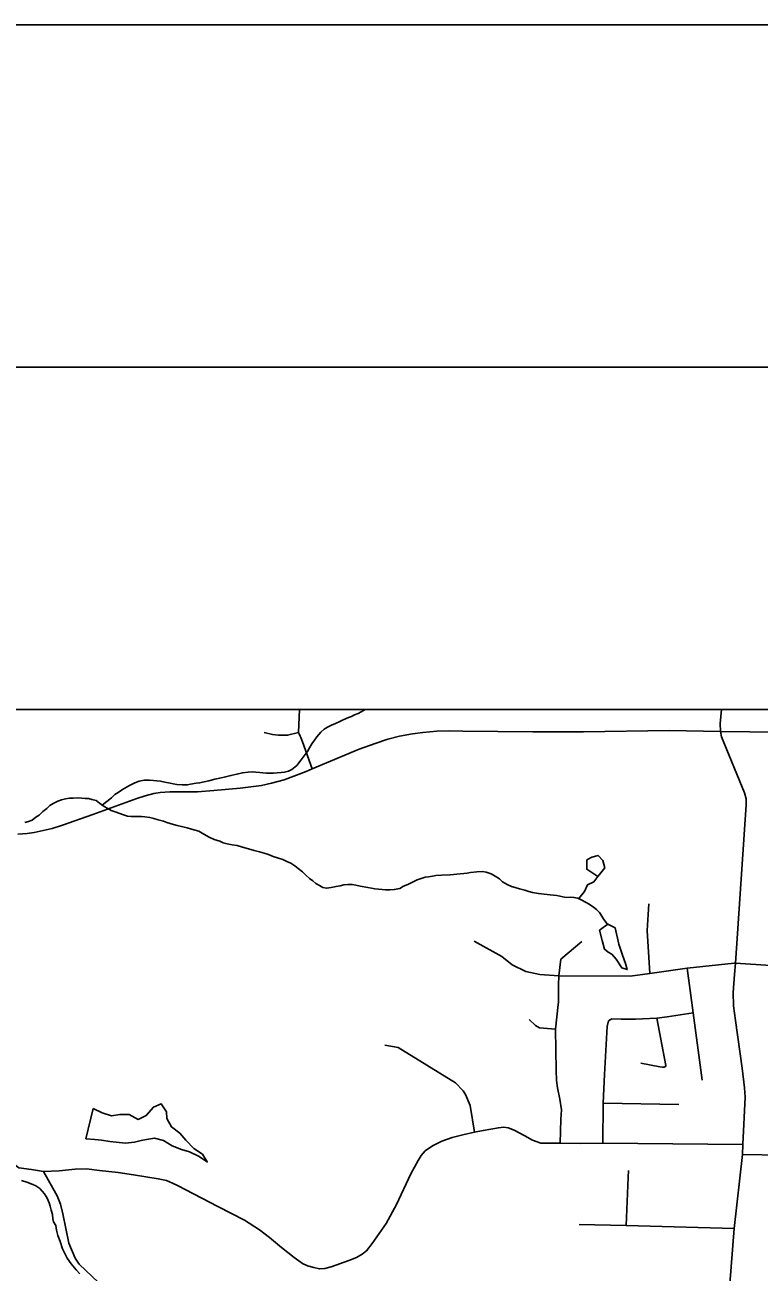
# Model space of a CAD drawing. Extents: x 0 to 69.5, y -4.5 to 22.
# Drawn here: x 4.328 to 5.399, y 20.179 to 22 of the extents above; entities that cross this region are included whole.
import ezdxf

# ---------------------------------------------------------------- set-up
doc = ezdxf.new("R2010")
doc.units = 0
for name, color, linetype in [('GM_X_County_Road', 7, 'Continuous'), ('GM_X_Minor_Lake', 7, 'Continuous'), ('GM_X_Minor_River', 7, 'Continuous'), ('GM_X_Township_Subdivision', 7, 'Continuous'), ('SH_Border', 7, 'Continuous'), ('SH_Data', 7, 'Continuous')]:
    doc.layers.add(name, color=color, linetype=linetype)

msp = doc.modelspace()

# ---------------------------------------------------------------- linework, layer by layer
at = {"layer": 'GM_X_County_Road'}
for points in [[(5.3429, 20.9683), (5.3427, 20.9796), (5.3443, 21)], [(4.3172, 20.8182), (4.331, 20.8191), (4.3414, 20.8207), (4.3543, 20.8233), (4.3677, 20.8265), (4.3828, 20.8315), (4.427, 20.847), (4.491, 20.8703), (4.5031, 20.8741), (4.5158, 20.8774), (4.5253, 20.8788), (4.5393, 20.8798), (4.5613, 20.88), (4.5797, 20.8801), (4.6037, 20.8818), (4.6419, 20.8851), (4.6728, 20.8894), (4.6874, 20.8926), (4.706, 20.8977), (4.738, 20.9095), (4.7469, 20.9135), (4.8158, 20.9423), (4.8387, 20.9507), (4.8573, 20.9568), (4.8745, 20.9612), (4.8936, 20.9649), (4.9086, 20.9668), (4.9289, 20.9684), (4.948, 20.969), (4.9671, 20.9686), (5.069, 20.9676), (5.1428, 20.9674), (5.2678, 20.9693), (5.3429, 20.9683)], [(5.3293, 19.823), (5.3364, 19.9112), (5.3521, 20.1053), (5.3631, 20.2424), (5.375, 20.3502), (5.3754, 20.3648), (5.379, 20.4338), (5.3779, 20.4475), (5.3746, 20.4765), (5.3649, 20.5459), (5.3618, 20.5673), (5.3613, 20.5871), (5.3636, 20.6132), (5.3647, 20.6298), (5.3802, 20.8612), (5.3804, 20.8696), (5.378, 20.8784), (5.3446, 20.9602), (5.3429, 20.9683)], [(5.3429, 20.9683), (5.3857, 20.9676), (5.4981, 20.9661), (5.5663, 20.9653), (5.6398, 20.9643), (5.6661, 20.9637), (5.6877, 20.9605), (5.7182, 20.9531), (5.7325, 20.9484), (5.786, 20.9271), (5.8166, 20.9148)], [(4.2082, 20.3952), (4.2214, 20.3899), (4.2402, 20.3836), (4.2578, 20.3759), (4.2713, 20.3655), (4.2885, 20.355), (4.305, 20.3409), (4.3189, 20.3307), (4.3372, 20.3282), (4.3547, 20.3253)], [(4.3547, 20.3253), (4.3779, 20.3262), (4.4009, 20.3289), (4.4177, 20.3292), (4.4368, 20.3271), (4.4637, 20.3241), (4.4861, 20.3207), (4.5223, 20.3148), (4.5344, 20.3122), (4.5432, 20.3084), (4.5502, 20.3052), (4.6095, 20.2742), (4.6482, 20.2542), (4.6702, 20.2402), (4.6846, 20.2292), (4.7023, 20.2145), (4.7208, 20.1999), (4.7274, 20.1951), (4.7331, 20.1913), (4.7401, 20.1879), (4.7494, 20.1851), (4.7576, 20.1833), (4.7655, 20.1839), (4.7747, 20.1863), (4.8003, 20.1955), (4.8118, 20.1999), (4.8201, 20.2045), (4.8261, 20.2094), (4.8346, 20.2201), (4.8548, 20.2494), (4.8703, 20.2773), (4.8911, 20.3221), (4.9019, 20.3415), (4.9063, 20.3486), (4.912, 20.3557), (4.9226, 20.3628), (4.9362, 20.3697), (4.9515, 20.3752), (4.9668, 20.3788), (4.9841, 20.3829), (4.9968, 20.3852), (5.0189, 20.3894), (5.0267, 20.3901), (5.033, 20.3891), (5.0418, 20.3859), (5.0575, 20.3774), (5.0687, 20.3713), (5.0809, 20.3668), (5.0956, 20.3667), (5.1087, 20.3668), (5.1383, 20.3665), (5.1711, 20.3667), (5.3754, 20.3648)], [(5.375, 20.3502), (5.4319, 20.3493), (5.4945, 20.35), (5.5087, 20.3522), (5.5871, 20.3662), (5.7352, 20.3947)], [(4.491, 20.1104), (4.4068, 20.1901), (4.401, 20.1988), (4.392, 20.2207), (4.383, 20.2638), (4.3796, 20.2777), (4.3747, 20.2898), (4.3687, 20.3011), (4.3547, 20.3253)]]:
    msp.add_lwpolyline(points, dxfattribs=at)
at = {"layer": 'GM_X_Minor_Lake'}
msp.add_line((4.4275, 20.4176), (4.4167, 20.3734), dxfattribs=at)
for points in [[(5.164, 20.7563), (5.1663, 20.7594), (5.1741, 20.7688), (5.1713, 20.7798), (5.1642, 20.7872), (5.1554, 20.7847), (5.1477, 20.7807)], [(5.148, 20.7808), (5.1478, 20.767), (5.1641, 20.7564)], [(5.1736, 20.6502), (5.1704, 20.6628), (5.1665, 20.6777), (5.1784, 20.6868)], [(5.1775, 20.6872), (5.189, 20.6814), (5.1946, 20.6574), (5.2, 20.6413), (5.2043, 20.6294), (5.2068, 20.6203), (5.1988, 20.6231), (5.1908, 20.6358), (5.1844, 20.6428), (5.1788, 20.6459), (5.1732, 20.6506)], [(4.4275, 20.4176), (4.4407, 20.4109), (4.4539, 20.4068), (4.4665, 20.4085), (4.4798, 20.4086), (4.4929, 20.4015), (4.5048, 20.4073), (4.5153, 20.4193), (4.5264, 20.4244), (4.5342, 20.4124), (4.5351, 20.4029), (4.5417, 20.3906), (4.5537, 20.3816), (4.5626, 20.3712), (4.5745, 20.3592), (4.5869, 20.3506), (4.5939, 20.3394), (4.5811, 20.348), (4.5679, 20.354), (4.5562, 20.3576), (4.5427, 20.3629), (4.5299, 20.3707), (4.5167, 20.374), (4.5052, 20.372)], [(4.5052, 20.372), (4.4972, 20.3706), (4.4877, 20.3685), (4.4747, 20.3669), (4.4611, 20.3683), (4.4516, 20.3693), (4.4395, 20.371), (4.43, 20.3724), (4.4167, 20.3734)]]:
    msp.add_lwpolyline(points, dxfattribs=at)
at = {"layer": 'GM_X_Minor_River'}
for points in [[(4.4405, 20.8607), (4.454, 20.8713), (4.459, 20.8762), (4.464, 20.8791), (4.4702, 20.8832), (4.4805, 20.889), (4.4882, 20.8931), (4.4947, 20.8956), (4.5019, 20.897), (4.5095, 20.8972), (4.5152, 20.8967), (4.5201, 20.8962), (4.5254, 20.8954), (4.5319, 20.8941), (4.5398, 20.8924), (4.5443, 20.8916), (4.5493, 20.8907), (4.5572, 20.8902), (4.5648, 20.8904), (4.5694, 20.8911), (4.5778, 20.8924), (4.5827, 20.8931), (4.5964, 20.8962), (4.6048, 20.8983), (4.6121, 20.9001), (4.6205, 20.9018), (4.6285, 20.9036), (4.6372, 20.9057), (4.6453, 20.9078), (4.6536, 20.9088), (4.6605, 20.9094), (4.665, 20.9086), (4.6707, 20.9081), (4.6752, 20.9076), (4.6805, 20.9071), (4.6859, 20.907), (4.6904, 20.9073), (4.6961, 20.9075), (4.7018, 20.9082), (4.7064, 20.9089), (4.7125, 20.9103), (4.7171, 20.9125), (4.7244, 20.9184), (4.731, 20.9266), (4.7369, 20.9345), (4.74, 20.939), (4.7432, 20.9443), (4.7467, 20.9503), (4.7502, 20.9555), (4.7537, 20.9604), (4.7596, 20.9671), (4.7646, 20.9716), (4.7692, 20.9742), (4.775, 20.9775), (4.7811, 20.98), (4.7872, 20.9829), (4.7922, 20.9851), (4.7999, 20.9884), (4.8044, 20.9902), (4.809, 20.9924), (4.814, 20.9946), (4.8186, 20.9968), (4.8244, 21)], [(4.3276, 20.8354), (4.333, 20.8368), (4.3383, 20.8386), (4.3437, 20.8431), (4.3487, 20.846), (4.3537, 20.8513), (4.3595, 20.8557), (4.3642, 20.8598), (4.3692, 20.8631), (4.3757, 20.8664), (4.381, 20.8682), (4.3871, 20.8696), (4.3929, 20.8706), (4.3982, 20.8709), (4.4061, 20.8711), (4.4107, 20.8707), (4.4156, 20.8702), (4.4206, 20.8701), (4.4255, 20.8688), (4.4315, 20.8672), (4.4367, 20.8633), (4.4435, 20.8586), (4.4487, 20.8554), (4.4536, 20.8527), (4.4593, 20.8507), (4.4717, 20.8462), (4.4774, 20.8446), (4.4827, 20.8441), (4.4978, 20.8438), (4.5028, 20.8433), (4.5103, 20.8424), (4.516, 20.8412), (4.5224, 20.8391), (4.53, 20.8371), (4.5349, 20.8351), (4.5398, 20.8338)], [(4.5398, 20.8338), (4.5447, 20.8322), (4.55, 20.831), (4.5647, 20.8273), (4.5711, 20.8252), (4.5817, 20.8224), (4.5862, 20.8196), (4.5922, 20.8161), (4.5967, 20.8137), (4.6038, 20.8105), (4.6121, 20.8077), (4.617, 20.8053), (4.6231, 20.804), (4.6302, 20.8027), (4.6374, 20.8015), (4.6453, 20.799), (4.6574, 20.7957), (4.6623, 20.7941), (4.6699, 20.7921), (4.6771, 20.7904), (4.6831, 20.7884), (4.6902, 20.7856), (4.6978, 20.7831), (4.7042, 20.7811), (4.7102, 20.7783), (4.7159, 20.7756), (4.7219, 20.772), (4.7267, 20.7681), (4.7327, 20.763), (4.7379, 20.7584), (4.7431, 20.7533), (4.748, 20.7498), (4.7525, 20.7463), (4.7577, 20.7431), (4.7626, 20.7404), (4.7679, 20.7391), (4.7747, 20.7401), (4.782, 20.7419), (4.7877, 20.7429), (4.7934, 20.7443), (4.7991, 20.7446), (4.8052, 20.7445), (4.8109, 20.7436), (4.8169, 20.7423), (4.8283, 20.7402), (4.8336, 20.7393), (4.8385, 20.7385), (4.8491, 20.7375), (4.854, 20.737), (4.8605, 20.7369), (4.8669, 20.7372), (4.8749, 20.7389), (4.8803, 20.7422), (4.8868, 20.7448), (4.8952, 20.7491), (4.9002, 20.7513), (4.9063, 20.7535), (4.9121, 20.7553), (4.917, 20.7559), (4.9227, 20.757), (4.9277, 20.7576), (4.9357, 20.7582), (4.9486, 20.7587), (4.9535, 20.759), (4.9581, 20.7597), (4.9733, 20.7613), (4.9783, 20.7623), (4.9874, 20.7633), (4.9957, 20.7635), (5.001, 20.7626), (5.0082, 20.7602), (5.0142, 20.757), (5.0206, 20.7527), (5.025, 20.7485), (5.0318, 20.7445), (5.0378, 20.7417), (5.0431, 20.7401), (5.0495, 20.7385), (5.0574, 20.7364), (5.0631, 20.7344), (5.0688, 20.7328), (5.0771, 20.7314), (5.0854, 20.7305), (5.09, 20.73), (5.0945, 20.7296), (5.0994, 20.7291), (5.104, 20.7286), (5.1085, 20.7278), (5.113, 20.7265), (5.1176, 20.7257), (5.1237, 20.7259), (5.129, 20.7258), (5.1346, 20.7246), (5.1407, 20.7218), (5.1459, 20.719), (5.1515, 20.7159), (5.1575, 20.7116), (5.162, 20.7081), (5.1665, 20.7038), (5.1698, 20.6984), (5.1727, 20.6934)], [(5.136, 20.724), (5.1443, 20.7342), (5.1486, 20.7439), (5.1582, 20.7487), (5.164, 20.7563)], [(5.1727, 20.6934), (5.1775, 20.6872)], [(4.3227, 20.3121), (4.3307, 20.3097), (4.3393, 20.3065), (4.3438, 20.3045), (4.3495, 20.3006), (4.3561, 20.2928), (4.3602, 20.2863), (4.3631, 20.2798), (4.3645, 20.2748), (4.3659, 20.2691), (4.368, 20.2626), (4.3683, 20.2565), (4.3697, 20.2519), (4.3727, 20.2465), (4.374, 20.2396), (4.3758, 20.232), (4.3794, 20.2232), (4.3826, 20.2124), (4.3859, 20.2055), (4.3895, 20.199), (4.3951, 20.1905), (4.4025, 20.182), (4.4081, 20.1762)]]:
    msp.add_lwpolyline(points, dxfattribs=at)
at = {"layer": 'GM_X_Township_Subdivision'}
for points in [[(4.7469, 20.9135), (4.733, 20.9532), (4.7305, 20.9594), (4.7295, 20.9613), (4.7278, 20.9647), (4.727, 20.9667), (4.7287, 21)], [(4.6768, 20.9665), (4.6891, 20.9636), (4.698, 20.9625), (4.7111, 20.9626), (4.727, 20.9667)], [(5.24, 20.6147), (5.2358, 20.6775), (5.2385, 20.7165)], [(5.3631, 20.6296), (5.2944, 20.6222), (5.24, 20.6147), (5.2111, 20.6108), (5.1068, 20.6112), (5.0793, 20.6131), (5.0589, 20.6174), (5.0389, 20.6275), (5.0239, 20.6395), (4.9835, 20.6618)], [(5.1061, 20.5695), (5.1064, 20.5726), (5.1064, 20.5977), (5.1068, 20.6112), (5.1099, 20.6355), (5.1408, 20.6616)], [(5.3164, 20.4589), (5.3031, 20.557), (5.2944, 20.6222)], [(5.7442, 20.5423), (5.5702, 20.5504), (5.4658, 20.5568), (5.4576, 20.5588), (5.4496, 20.5641), (5.4445, 20.5703), (5.4423, 20.5768), (5.4376, 20.6034), (5.4352, 20.6107), (5.4308, 20.617), (5.4252, 20.6223), (5.4165, 20.6261), (5.3647, 20.6298), (5.3631, 20.6296)], [(5.1087, 20.3668), (5.1097, 20.4019), (5.1108, 20.4157), (5.1086, 20.431), (5.1049, 20.4478), (5.1034, 20.4585), (5.103, 20.4729), (5.102, 20.5331), (5.1061, 20.5695)], [(5.0636, 20.5475), (5.0728, 20.5388), (5.0788, 20.5352), (5.102, 20.5331)], [(5.1711, 20.3667), (5.1718, 20.4253), (5.1735, 20.4673), (5.1777, 20.5373), (5.1794, 20.5454), (5.1843, 20.5483), (5.1981, 20.5477), (5.2187, 20.5477), (5.229, 20.5482), (5.25, 20.5492), (5.265, 20.5514), (5.2842, 20.5543), (5.3031, 20.557)], [(5.2265, 20.4835), (5.2545, 20.4781), (5.2582, 20.4777), (5.2595, 20.4776), (5.26, 20.4777), (5.2605, 20.4778), (5.2615, 20.4781), (5.2621, 20.4783), (5.2626, 20.4788), (5.263, 20.4803), (5.25, 20.5492)], [(4.9841, 20.3829), (4.9776, 20.4218), (4.9708, 20.4378), (4.9676, 20.4432), (4.9564, 20.4548), (4.8725, 20.5065), (4.8532, 20.5102)], [(5.1718, 20.4253), (5.2823, 20.4233)], [(5.2082, 20.3168), (5.2082, 20.3168), (5.2086, 20.3269)], [(5.2054, 20.2464), (5.2082, 20.3168)], [(5.1368, 20.2481), (5.2054, 20.2464), (5.3631, 20.2424)]]:
    msp.add_lwpolyline(points, dxfattribs=at)
at = {"layer": 'SH_Border'}
msp.add_lwpolyline([(1.5, 21.5), (33.5, 21.5), (33.5, 0.5), (1.5, 0.5)], close=True, dxfattribs=at)
at = {"layer": 'SH_Data'}
msp.add_line((2, 21), (8.8, 21), dxfattribs=at)
msp.add_lwpolyline([(0, 0), (34, 0), (34, 22), (0, 22)], close=True, dxfattribs=at)

doc.saveas('drawing.dxf')
